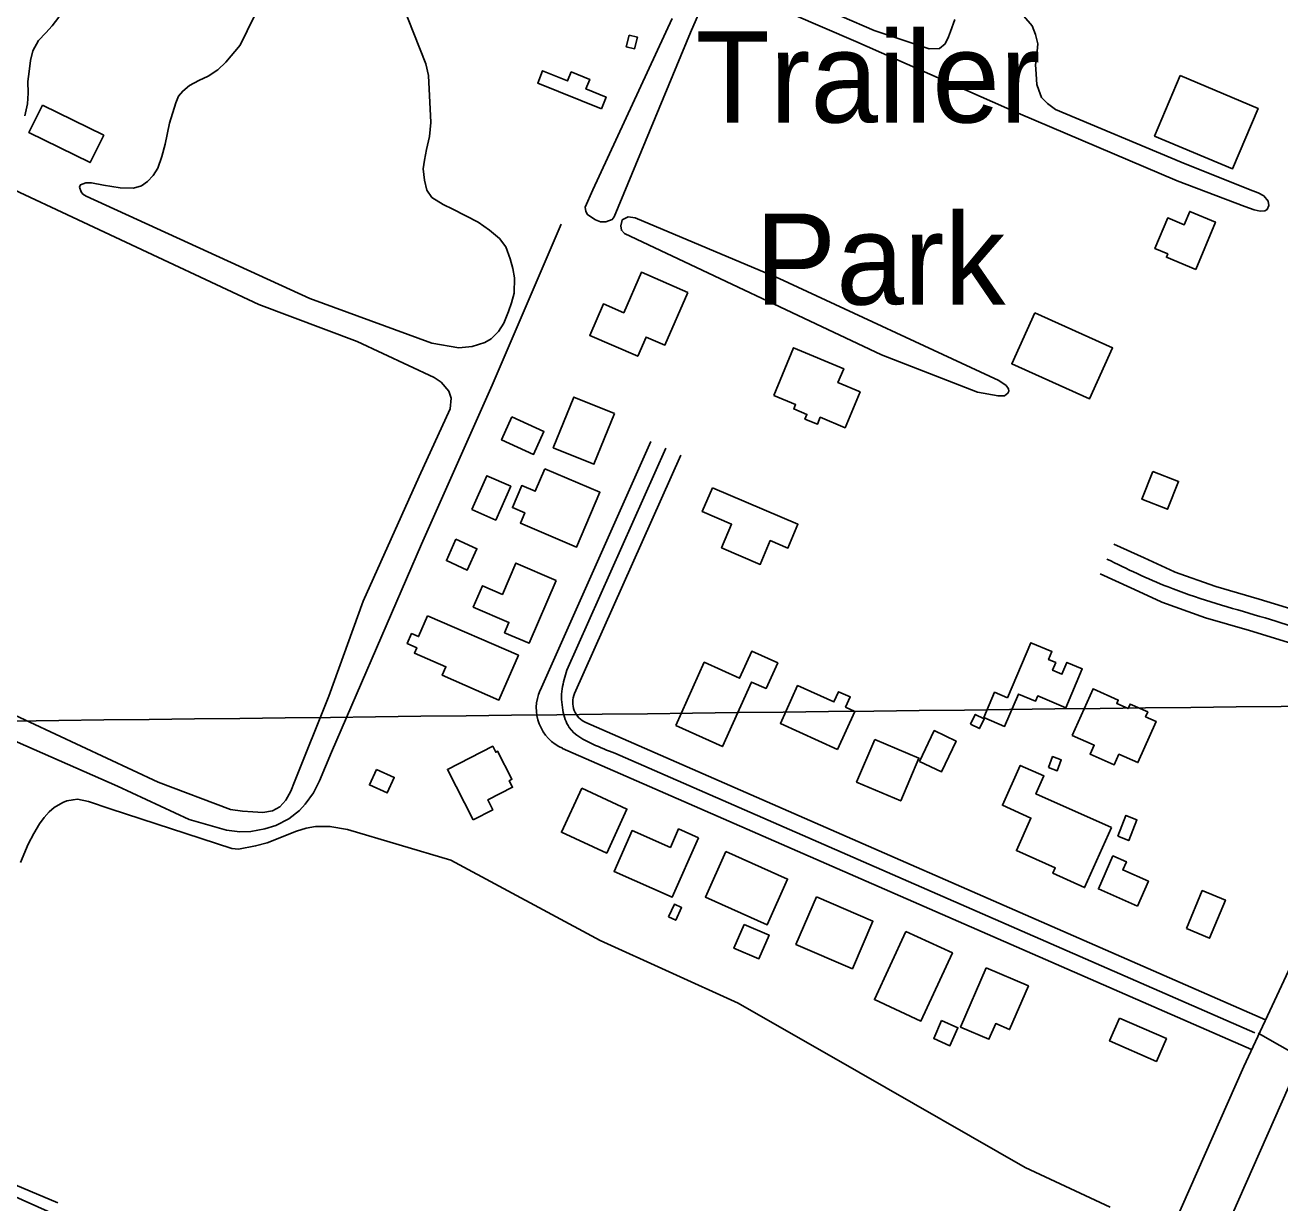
# Model space of a CAD drawing. Extents: x 3683613 to 3738215, y 469626 to 495384.
# Drawn here: x 3699607 to 3700751, y 480796 to 481870 of the extents above; entities that cross this region are included whole.
import ezdxf

# ---------------------------------------------------------------- set-up
doc = ezdxf.new("R2010")
doc.units = 0
for name, color, linetype in [('V-BLDG-IDEN', 7, 'Continuous'), ('V-BLDG-OTLN', 7, 'Continuous'), ('V-GRID-MAJR', 7, 'Continuous'), ('V-ROAD-CNTR', 7, 'Continuous'), ('V-SITE-VEGE', 7, 'Continuous'), ('V-TOPO-SHOR', 7, 'Continuous')]:
    doc.layers.add(name, color=color, linetype=linetype)

msp = doc.modelspace()

# ---------------------------------------------------------------- linework, layer by layer
at = {"layer": 'V-BLDG-OTLN'}
for points in [[(3700157.3, 481860.2), (3700164.9, 481858.4), (3700162.3, 481847.9), (3700154.7, 481849.7)], [(3700132, 481793.2), (3700073.9, 481816.7), (3700078.4, 481827.9), (3700101.2, 481818.7), (3700104.5, 481826.8), (3700121.3, 481820), (3700117.8, 481811.4), (3700136.3, 481803.9)], [(3700659.8, 481823.5), (3700730.7, 481793.5), (3700707.4, 481738.4), (3700636.4, 481768.4)], [(3699622.3, 481796.6), (3699678.2, 481769.1), (3699665.8, 481744.1), (3699610, 481771.5)], [(3700674.1, 481646.8), (3700647.1, 481657.9), (3700648.4, 481660.9), (3700636.7, 481665.7), (3700648.3, 481693.7), (3700663.4, 481687.5), (3700668.4, 481699.6), (3700691.8, 481689.9)], [(3700210.8, 481625.7), (3700189.9, 481577.7), (3700172.7, 481585.1), (3700165.1, 481567.5), (3700121.3, 481586.6), (3700133.8, 481615.3), (3700152.3, 481607.2), (3700168.4, 481644.1)], [(3700527.2, 481607.2), (3700598, 481575.2), (3700577, 481528.7), (3700506.2, 481560.7)], [(3700289.1, 481531.8), (3700307.2, 481575.3), (3700352.9, 481556.2), (3700347.6, 481543.5), (3700367.9, 481535), (3700354.2, 481502.4), (3700331.5, 481511.9), (3700328.9, 481505.6), (3700317.6, 481510.3), (3700319.4, 481514.5), (3700307.4, 481519.5), (3700309.1, 481523.5)], [(3700143.9, 481515.4), (3700125.2, 481469.1), (3700088, 481484.1), (3700106.7, 481530.4)], [(3700050.4, 481512.2), (3700079.6, 481498.9), (3700070.1, 481478), (3700040.9, 481491.2)], [(3700080.3, 481464.9), (3700130.6, 481443.5), (3700109.3, 481393.6), (3700058.1, 481415.4), (3700062.1, 481424.8), (3700050.8, 481429.6), (3700059.4, 481449.7), (3700071.6, 481444.4)], [(3700634.9, 481462.6), (3700658.2, 481453.4), (3700648.1, 481428), (3700624.8, 481437.2)], [(3700013.9, 481427.8), (3700027.4, 481458.6), (3700049.3, 481449), (3700035.7, 481418.2)], [(3700233.2, 481447.6), (3700311.2, 481414.3), (3700302, 481392.6), (3700286, 481399.4), (3700276.8, 481377.8), (3700241.5, 481392.9), (3700250.7, 481414.4), (3700223.9, 481425.9)], [(3699999.4, 481400.8), (3700018.5, 481392.1), (3700009.7, 481372.6), (3699990.6, 481381.3)], [(3700090.6, 481363.2), (3700066, 481305.9), (3700043.7, 481315.5), (3700047.7, 481324.8), (3700015.1, 481338.9), (3700023.5, 481358.3), (3700041.8, 481350.4), (3700054.1, 481378.9)], [(3699973.5, 481330.9), (3700056.3, 481294.9), (3700038.6, 481254.1), (3699986.8, 481276.6), (3699990.2, 481284.4), (3699961.5, 481296.9), (3699963.6, 481301.7), (3699954.9, 481305.5), (3699958.9, 481314.7), (3699965.3, 481311.9)], [(3700502.2, 481256.1), (3700523.6, 481306.3), (3700542.7, 481298.2), (3700539.7, 481291), (3700546.3, 481288.2), (3700543.4, 481281.3), (3700551.9, 481277.6), (3700556.5, 481288.3), (3700570.4, 481282.4), (3700555.3, 481246.9), (3700529.8, 481257.8), (3700527.7, 481252.9), (3700512.2, 481259.5), (3700499.6, 481230), (3700480.6, 481238.1), (3700490.4, 481261.1)], [(3700199.8, 481230.9), (3700225.8, 481288.5), (3700258, 481273.9), (3700269.1, 481298.6), (3700292.7, 481287.9), (3700282.1, 481264.6), (3700268.9, 481270.5), (3700242.3, 481211.7)], [(3700347.4, 481209.1), (3700295.2, 481232.7), (3700310.8, 481267.3), (3700344, 481252.3), (3700348.3, 481261.6), (3700358.8, 481256.9), (3700354.6, 481247.6), (3700363.1, 481243.7)], [(3700561.3, 481221.7), (3700580.3, 481264.3), (3700603.2, 481254.1), (3700601.8, 481250.9), (3700612.2, 481246.3), (3700614, 481250.4), (3700630.1, 481243.2), (3700628.1, 481238.8), (3700637.8, 481234.5), (3700621.1, 481197), (3700603.9, 481204.7), (3700599.5, 481194.9), (3700577.6, 481204.6), (3700581.3, 481212.8)], [(3700468.5, 481232.2), (3700472.9, 481240.9), (3700481, 481236.8), (3700476.7, 481228.1)], [(3700422.1, 481198.1), (3700435.4, 481226.2), (3700455.3, 481216.7), (3700442, 481188.6)], [(3700015, 481144.8), (3699991.6, 481190.8), (3700032.9, 481211.9), (3700035.7, 481206.5), (3700037.3, 481207.4), (3700050.4, 481181.8), (3700048, 481180.5), (3700051, 481174.6), (3700028.3, 481163), (3700032.9, 481153.9)], [(3700381.3, 481218.2), (3700421.5, 481201.2), (3700404.9, 481162.1), (3700364.7, 481179.2)], [(3700539.6, 481192.7), (3700543.4, 481202.5), (3700551.3, 481199.4), (3700547.6, 481189.6)], [(3699926.8, 481190.8), (3699943.1, 481183.5), (3699936.7, 481169.3), (3699920.4, 481176.6)], [(3700597, 481137.9), (3700572.6, 481083.1), (3700543.6, 481096.1), (3700545.8, 481101), (3700510.4, 481116.8), (3700523.6, 481146.5), (3700497.6, 481158.1), (3700513.9, 481194.5), (3700535.5, 481184.9), (3700528.2, 481168.5)], [(3700114, 481173.7), (3700155.3, 481154.7), (3700136.8, 481114.5), (3700095.5, 481133.5)], [(3700602.7, 481129.9), (3700610.2, 481148.9), (3700620.3, 481144.9), (3700612.8, 481125.9)], [(3700220.4, 481128.5), (3700196.5, 481074.3), (3700143.5, 481097.7), (3700159.9, 481135.1), (3700194.9, 481119.7), (3700202.3, 481136.5)], [(3700245.4, 481116), (3700301.8, 481090.8), (3700283.2, 481049.2), (3700226.8, 481074.4)], [(3700620.8, 481066.2), (3700585.2, 481081.9), (3700598.4, 481112), (3700610.7, 481106.6), (3700607.4, 481099.1), (3700630.8, 481088.8)], [(3700328.2, 481074.7), (3700379.6, 481052.4), (3700360.8, 481009), (3700309.4, 481031.2)], [(3700665.4, 481045.6), (3700679.8, 481080.3), (3700700.9, 481071.7), (3700686.5, 481036.9)], [(3700193.1, 481056.4), (3700198.5, 481067.9), (3700205.1, 481064.8), (3700199.7, 481053.3)], [(3700262.1, 481049.5), (3700284.9, 481039.8), (3700275.6, 481018.1), (3700252.8, 481027.8)], [(3700409.6, 481043.1), (3700452, 481023.5), (3700423.3, 480961.3), (3700380.9, 480980.9)], [(3700482.8, 481010), (3700521.3, 480993.4), (3700504.2, 480953.6), (3700491.5, 480959), (3700485.3, 480944.7), (3700459.5, 480955.8)], [(3700442.2, 480961.7), (3700457, 480955.2), (3700449.8, 480938.8), (3700435, 480945.3)], [(3700604.5, 480964.1), (3700647.2, 480945.4), (3700638.1, 480924.6), (3700595.4, 480943.3)]]:
    msp.add_lwpolyline(points, close=True, dxfattribs=at)
at = {"layer": 'V-GRID-MAJR'}
msp.add_spline([(3687787.4, 481100.8), (3693072.3, 481160.4), (3698357.2, 481220.7), (3703642.1, 481281.8), (3708927, 481343.7), (3714211.8, 481406.4), (3719496.7, 481469.8)], degree=3, dxfattribs=at)
at = {"layer": 'V-ROAD-CNTR'}
for points in [[(3700432.1, 480162.7), (3700850.3, 481108.8), (3701106.1, 481649.7), (3701351.5, 482208.8), (3701432.6, 482394.8)], [(3700342.5, 480071.2), (3700717.7, 480919.9), (3700981.6, 481484.9), (3701207.7, 481990), (3701351.5, 482330.3)], [(3700076, 481262.9), (3700177, 481489.7)], [(3700100.6, 481281.3), (3700190.7, 481483.6)], [(3700107.5, 481259.9), (3700204.4, 481477.5)], [(3700654.4, 481371.1), (3700627, 481383.6), (3700599.2, 481396.3)], [(3700892.1, 481293.4), (3700850.1, 481307.7), (3700809.5, 481321.6), (3700770.6, 481334.1), (3700731.6, 481346.2), (3700692.1, 481357.6), (3700654.3, 481371.1)], [(3700641.9, 481343.8), (3700614.6, 481356.3), (3700586.7, 481369)], [(3700879.3, 481266), (3700800.1, 481293.1), (3700761.6, 481305.5), (3700723, 481317.5), (3700682.9, 481329.1), (3700643, 481343.3), (3700641.9, 481343.8)], [(3700737.6, 480962.6), (3700117.8, 481233.5)], [(3700724.6, 480935.5), (3700096.6, 481210)], [(3700727.9, 480950.5), (3700144.3, 481205.5), (3700144.3, 481205.5)], [(3700770.3, 480927.8), (3700730.9, 480950.2)]]:
    msp.add_lwpolyline(points, dxfattribs=at)
for centre, radius, start, end in [((3700112.6, 481246.7), 40, 156.0039, 246.3918), ((3700125.8, 481251.8), 20, 156.0038, 246.3917)]:
    msp.add_arc(centre, radius, start, end, dxfattribs=at)
for points in [[(3700885.7, 481279.7), (3700804.8, 481307.4), (3700727.3, 481331.8), (3700648.6, 481357.2), (3700592.9, 481382.6)], [(3700144.3, 481205.5), (3700124.1, 481213.8), (3700102.7, 481229), (3700096.8, 481244.7), (3700096.2, 481264.4), (3700100.6, 481281.3)]]:
    msp.add_spline(points, degree=3, dxfattribs=at)
at = {"layer": 'V-SITE-VEGE'}
for points in [[(3699604.4, 481879), (3699608.8, 481889.6), (3699613.9, 481899.5), (3699619.9, 481910.2), (3699625.5, 481913), (3699630, 481909.7), (3699635.7, 481903.1), (3699640.8, 481895.1), (3699642, 481889.8), (3699640.6, 481884.2), (3699637.4, 481876.9), (3699631.1, 481869), (3699625.3, 481862.5), (3699618.7, 481855.4), (3699613.5, 481846.2), (3699611.4, 481837.2), (3699610.1, 481827.1), (3699608.9, 481818.2), (3699609.3, 481807.6), (3699608.6, 481797.8), (3699606.2, 481786.9)], [(3699944.8, 481902.9), (3699972, 481834.1), (3699974.3, 481823.5), (3699976.6, 481780.6), (3699975.1, 481768), (3699972.4, 481756.2), (3699970.6, 481746.5), (3699969.6, 481738.4), (3699970.6, 481728), (3699972.9, 481718.9), (3699977.5, 481712.2), (3699987.6, 481705.9), (3699996.6, 481701.6), (3700019.6, 481689.9), (3700030, 481682.5), (3700039.1, 481674.8), (3700044.7, 481667.3), (3700048.8, 481656.5), (3700051.1, 481647.6), (3700052.7, 481639), (3700052.3, 481625), (3700049.9, 481616.3), (3700047.2, 481608.5), (3700043.1, 481597.8), (3700038.2, 481590.2), (3700031.6, 481583.4), (3700025.8, 481580), (3700014.1, 481576.5), (3700002.1, 481575.3), (3699977.5, 481579.4), (3699866.2, 481620.1), (3699662.1, 481713.4), (3699659.3, 481715.3), (3699657.6, 481717.5), (3699656.2, 481721.7), (3699656.4, 481722.8), (3699657, 481724), (3699662, 481725.7), (3699667, 481725.8), (3699677.9, 481723.7), (3699693.3, 481721.1), (3699705.3, 481720.7), (3699712.5, 481723), (3699718, 481727), (3699723.3, 481732.4), (3699727.4, 481739.1), (3699731.1, 481749.8), (3699734.3, 481761), (3699738.3, 481780), (3699743.9, 481798.5), (3699746.3, 481804.6), (3699750.2, 481809.4), (3699756.5, 481814.5), (3699764.8, 481819.1), (3699773.4, 481822.9), (3699782.3, 481828.8), (3699789.5, 481835.6), (3699802.6, 481851.1), (3699808.9, 481864.3), (3699816, 481878.7)], [(3700228.7, 481898.6), (3700213.3, 481862.9), (3700143.7, 481694.6), (3700141.8, 481692.3), (3700136, 481690), (3700131.2, 481690.2), (3700126.7, 481692.1), (3700122.3, 481694.6), (3700119.4, 481696.8), (3700117.7, 481699.5), (3700117.1, 481703.4), (3700124.2, 481719.2), (3700196.6, 481875.5)], [(3700517, 481877.8), (3700524.6, 481868.9), (3700527.8, 481860.9), (3700529.8, 481852.5), (3700528.6, 481838.8), (3700527.9, 481833.5), (3700528.5, 481824.9), (3700528.9, 481815.4), (3700530.7, 481810.1), (3700533.3, 481803.5), (3700538.6, 481798), (3700546, 481792.7), (3700660.5, 481744.6), (3700723.6, 481719.4), (3700730.9, 481716.7), (3700735.9, 481713.7), (3700739.9, 481709), (3700740.5, 481705.1), (3700739.1, 481701.5), (3700736.9, 481700.1), (3700732.5, 481700), (3700727.2, 481701.1), (3700718.5, 481704), (3700657, 481727.5), (3700512, 481789.2), (3700364.1, 481854.6), (3700246.8, 481905.2)], [(3700292.3, 481903.3), (3700380.7, 481864.5), (3700430.8, 481847.9), (3700440.3, 481848.3), (3700445.3, 481852.3), (3700448.6, 481858.7), (3700450.2, 481863.8), (3700454.2, 481874.7)], [(3699557.2, 481737.4), (3699819.7, 481614.7), (3699909.4, 481581), (3699979.6, 481548.2), (3699985.8, 481543.8), (3699992.9, 481535.8), (3699994.9, 481529.4), (3699994.2, 481519.6), (3699965.7, 481457.9), (3699914.7, 481344.2), (3699883.5, 481257.5), (3699852.1, 481179.6), (3699848.9, 481170.9), (3699844.3, 481162.7), (3699838.8, 481156.8), (3699832.1, 481153.1), (3699823.2, 481151.5), (3699814.3, 481152), (3699804.8, 481152.7), (3699793.9, 481154.2), (3699727.7, 481179.3), (3699587.3, 481244.7)], [(3699602.3, 481105.8), (3699609.2, 481122.7), (3699614.5, 481132.3), (3699619.5, 481141.1), (3699623.8, 481146.9), (3699628.4, 481152.1), (3699632.9, 481156.2), (3699640.8, 481160.7), (3699644.5, 481162.1), (3699650.2, 481163.2), (3699654.3, 481163.6), (3699664.4, 481161.5), (3699684.1, 481155), (3699794.9, 481118.6), (3699801.2, 481118.2), (3699816.6, 481121.1), (3699827.2, 481124), (3699854, 481134.6), (3699862.9, 481137.2), (3699871.3, 481138.7), (3699884.4, 481138.8), (3699900.4, 481136.1), (3699994.6, 481107.9), (3700131, 481034.9), (3700256.8, 480977.6), (3700366.6, 480914.8), (3700518.4, 480827.9), (3700595.8, 480791.7)], [(3699636.3, 480795.5), (3699432.1, 480881.7)]]:
    msp.add_lwpolyline(points, dxfattribs=at)
msp.add_lwpolyline([(3700162.7, 481693.7), (3700294, 481638.5), (3700494.5, 481545.4), (3700501, 481541), (3700503.2, 481537.7), (3700503.6, 481535.7), (3700502.7, 481533.8), (3700499.4, 481531.5), (3700493.6, 481531.4), (3700474.8, 481534.8), (3700387.3, 481568.8), (3700153.1, 481679.4), (3700150.3, 481682.4), (3700149.7, 481686.6), (3700150.5, 481690.5), (3700151, 481691.9), (3700156.3, 481694.7)], close=True, dxfattribs=at)
at = {"layer": 'V-TOPO-SHOR'}
for points in [[(3700095.3, 481687.9), (3700032.4, 481541.3), (3699968.1, 481396.1), (3699885.8, 481206.6), (3699875, 481180.5), (3699869.4, 481169.6), (3699861.9, 481159.1), (3699856.8, 481153.3), (3699847.1, 481145.6), (3699835.2, 481139.7), (3699825.2, 481136.6), (3699812.4, 481134.2), (3699802.3, 481133.8), (3699790.3, 481135.3), (3699756.2, 481145.2), (3699690.9, 481175.4), (3699561.4, 481232.3), (3699354.8, 481321.4)], [(3700439.2, 480438.9), (3700276.5, 480509.1), (3700081.6, 480588.1), (3699928.4, 480661.5), (3699748.8, 480733.6), (3699538.2, 480827.6), (3699381.1, 480890), (3699222.2, 480965)]]:
    msp.add_lwpolyline(points, dxfattribs=at)

# ---------------------------------------------------------------- texts
at = {"layer": 'V-BLDG-IDEN'}
for s, p in [('Trailer', (3700217.8, 481780.7)), ('Park', (3700272.1, 481614.7))]:
    msp.add_text(s, height=83, dxfattribs=at).set_placement(p)

doc.saveas('drawing.dxf')
